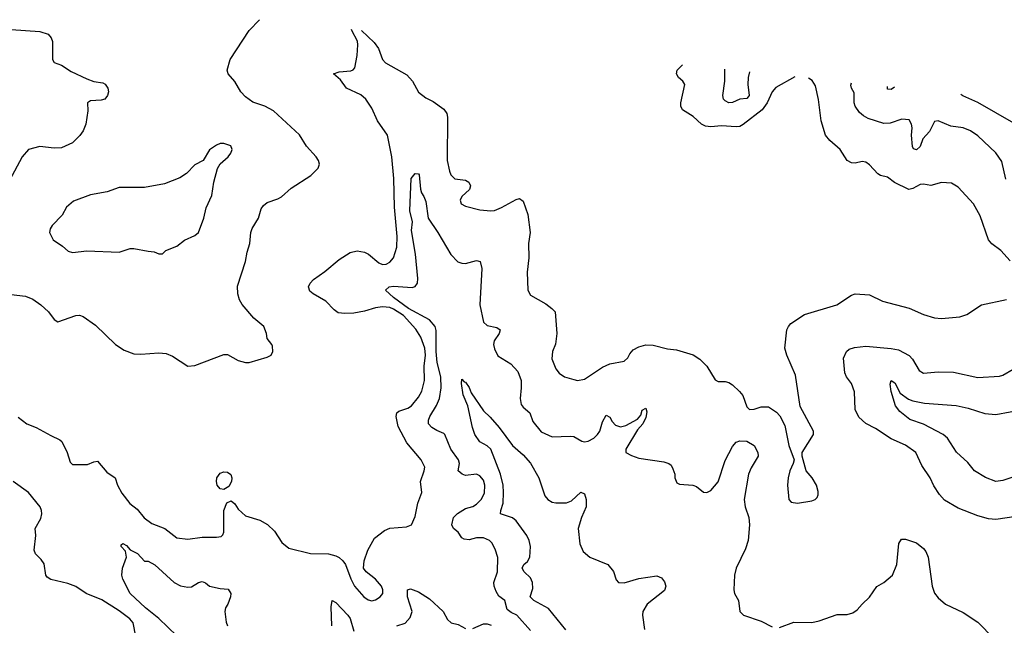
# Model space of a CAD drawing. Header units: inches. Extents: x 1384664 to 1536621, y 460766 to 646467.
# Tile 480 of 488: x 1451398 to 1456857, y 642273 to 645630. Entities that reach past the tile are written whole.
import ezdxf

# ---------------------------------------------------------------- set-up
doc = ezdxf.new("R2010")
doc.units = ezdxf.units.IN
doc.header["$MEASUREMENT"] = 0
doc.layers.add('B4654', color=7, linetype='Continuous')

msp = doc.modelspace()

# ---------------------------------------------------------------- linework, layer by layer
at = {"layer": 'B4654', "color": 5}
for points, elevation in [([(1451350, 644106), (1451430, 644097.8), (1451470, 644080.9), (1451514.3, 644050), (1451557.4, 644010), (1451590, 643968), (1451610, 643954.9), (1451710, 643990.4), (1451730, 643992.2), (1451750, 643985.3), (1451817.5, 643937.5), (1451930, 643830.4), (1451978, 643798), (1452030, 643778.4), (1452070, 643775.6), (1452170, 643783.6), (1452210, 643780.4), (1452245.3, 643765.3), (1452331.1, 643708.9), (1452370, 643713.4), (1452530, 643774), (1452550, 643774.4), (1452610, 643740.9), (1452650, 643728.9), (1452670, 643730.4), (1452770, 643759.1), (1452792.7, 643770), (1452800.9, 643790), (1452799.6, 643819.6), (1452796, 643830), (1452770, 643862), (1452767.3, 643890), (1452751.5, 643930), (1452695.9, 643975.9), (1452632.1, 644052.1), (1452617.3, 644077.3), (1452607.9, 644110), (1452606.4, 644153.6), (1452650.7, 644290), (1452659.3, 644340.7), (1452674.5, 644390), (1452679, 644450), (1452687.3, 644472.7), (1452722.8, 644530), (1452737.8, 644582.2), (1452750, 644599.5), (1452770, 644616.5), (1452830, 644636.9), (1452850, 644648.9), (1452903.8, 644696.2), (1453013.1, 644766.9), (1453053.6, 644806.4), (1453059.6, 644830), (1453054.7, 644850), (1453042.4, 644870), (1452988.4, 644928.4), (1452950, 644991), (1452805.4, 645125.4), (1452756.9, 645150), (1452690, 645173.6), (1452650, 645202.3), (1452625, 645230), (1452590, 645286.6), (1452554.3, 645330), (1452548.3, 645350), (1452565.7, 645410), (1452670, 645570.4), (1452728.5, 645630)], 820), ([(1451350, 645575.9), (1451510, 645564), (1451555.5, 645550), (1451572.7, 645530), (1451579.5, 645510), (1451579.5, 645410), (1451590, 645393.4), (1451630, 645378.8), (1451683.1, 645343.1), (1451770, 645301.3), (1451810, 645288.2), (1451859.5, 645279.5), (1451872.1, 645272.1), (1451887.3, 645250), (1451890.4, 645230), (1451885.5, 645210), (1451870.2, 645189.8), (1451850, 645183.1), (1451790, 645179.6), (1451774, 645170), (1451775.5, 645124.5), (1451764.9, 645050), (1451750, 645013.6), (1451731.2, 644988.8), (1451690, 644948), (1451630, 644919), (1451590, 644918.2), (1451510, 644927.9), (1451446.7, 644910), (1451411.6, 644870), (1451341.3, 644738.7)], 820), ([(1451390, 643426.7), (1451437.1, 643390), (1451490.2, 643370.2), (1451570, 643324.4), (1451621.2, 643301.2), (1451631, 643291), (1451661.3, 643230), (1451678, 643178), (1451690, 643164.9), (1451774.8, 643165.2), (1451810, 643179.1), (1451830, 643182), (1451881.4, 643121.4), (1451926.7, 643090), (1451940.2, 643050), (1451964.6, 643004.6), (1452008.6, 642948.6), (1452050, 642916.9), (1452088.7, 642868.7), (1452130, 642837.4), (1452202.8, 642810), (1452270, 642758.6), (1452330.7, 642750.7), (1452410, 642761.3), (1452490, 642760.9), (1452514.7, 642765.3), (1452525.2, 642774.8), (1452530.7, 642790), (1452530.5, 642910), (1452547.3, 642952.7), (1452570, 642962.2), (1452590, 642946.7), (1452610, 642916.2), (1452650, 642879.1), (1452730, 642856.3), (1452772.3, 642832.3), (1452810, 642794.8), (1452851.3, 642731.3), (1452890, 642700.4), (1453010.2, 642670.2), (1453110, 642669.3), (1453150, 642658.8), (1453168.7, 642648.7), (1453190.3, 642630), (1453203.6, 642610), (1453233.5, 642530), (1453253.8, 642490), (1453306.2, 642430), (1453330, 642413.4), (1453350, 642409.1), (1453370, 642414.3), (1453396.3, 642430), (1453411.9, 642450), (1453411.6, 642470), (1453403.5, 642490), (1453370, 642528.7), (1453318.2, 642570), (1453305, 642590), (1453307.2, 642630), (1453328.3, 642690), (1453364.9, 642755.1), (1453421.4, 642798.6), (1453450, 642811), (1453542, 642818), (1453569.6, 642830.4), (1453590, 642876), (1453606.4, 642950), (1453626.9, 643010), (1453620.7, 643070), (1453641.4, 643130), (1453643.5, 643150), (1453624.4, 643190), (1453544.6, 643284.6), (1453495.8, 643375.8), (1453485.6, 643430), (1453489.9, 643450.1), (1453500, 643460), (1453550, 643475.9), (1453571.3, 643490), (1453610, 643537.6), (1453628.5, 643570), (1453641.9, 643630), (1453640.1, 643710), (1453648.4, 643770), (1453643.8, 643810), (1453622.3, 643870), (1453594.4, 643914.4), (1453525.8, 643990), (1453470, 644025.2), (1453450, 644033.9), (1453410, 644038.8), (1453370, 644032.2), (1453310, 644013.4), (1453250, 644003.5), (1453201, 644001), (1453164.6, 644004.6), (1453140.8, 644020.8), (1453096.2, 644070), (1453025.1, 644110), (1453005.8, 644125.8), (1452998.7, 644150), (1453008, 644170), (1453027.6, 644190), (1453090, 644234.3), (1453170, 644300.4), (1453230, 644339.3), (1453270, 644348.8), (1453310, 644340.7), (1453331.5, 644330), (1453390, 644281.8), (1453410, 644273.2), (1453430, 644275.2), (1453450, 644286.2), (1453470.4, 644309.6), (1453488.8, 644370), (1453491.1, 644428.9), (1453476.7, 644590), (1453472.7, 644750), (1453461.2, 644870), (1453437.1, 644990), (1453381.5, 645070), (1453350, 645139.7), (1453316.8, 645190), (1453290, 645213), (1453210.5, 645250.5), (1453176.2, 645296.2), (1453138, 645330), (1453170, 645340.9), (1453233.6, 645346.4), (1453247.8, 645352.2), (1453256, 645364), (1453268.5, 645431.5), (1453273.7, 645490), (1453271.5, 645511.5), (1453239.8, 645570), (1453238.2, 645575.8)], 780), ([(1453293.3, 645569.9), (1453364.2, 645504.2), (1453386.6, 645470), (1453410, 645409), (1453426, 645390), (1453543.9, 645323.9), (1453576.5, 645290), (1453610, 645228.8), (1453650, 645196.9), (1453690, 645176.9), (1453750, 645133.7), (1453766, 645110), (1453770.2, 645090), (1453768, 644850), (1453781.2, 644790), (1453788.2, 644770), (1453810, 644747.5), (1453870, 644740.5), (1453889, 644730), (1453897.3, 644710), (1453891.9, 644688.1), (1453850.3, 644650), (1453840.4, 644630), (1453845.5, 644610), (1453870, 644596.4), (1453950, 644576), (1454010, 644570.3), (1454030, 644572.9), (1454070, 644589.2), (1454150, 644633.6), (1454170, 644638.3), (1454190, 644624.9), (1454214.9, 644550), (1454228.1, 644450), (1454219.3, 644390), (1454220.2, 644310), (1454212, 644230), (1454215.5, 644130), (1454230, 644103), (1454315.3, 644055.3), (1454348.5, 644030), (1454366.4, 644010), (1454377, 643890), (1454368.8, 643831.2), (1454352, 643790), (1454347.6, 643750), (1454370, 643694), (1454390, 643670.5), (1454418.8, 643650), (1454470, 643634.9), (1454490.3, 643630.3), (1454530, 643637.3), (1454630, 643703.5), (1454670, 643723.2), (1454750, 643736.5), (1454770, 643756.5), (1454781.5, 643778.5), (1454800.3, 643799.7), (1454830, 643817), (1454870, 643826.9), (1454910, 643825.5), (1454990, 643805.4), (1455040.5, 643800.5), (1455132.2, 643772.2), (1455168.5, 643748.5), (1455208.7, 643710), (1455253.5, 643633.5), (1455270, 643623.8), (1455310, 643623.7), (1455330, 643618), (1455350, 643605.7), (1455389.4, 643569.4), (1455407, 643547), (1455430, 643484), (1455444, 643470), (1455470, 643470.3), (1455510, 643484.7), (1455550, 643483.2), (1455593.7, 643453.7), (1455613.4, 643433.4), (1455640.6, 643380.6), (1455662.4, 643270), (1455691.3, 643190), (1455687.3, 643170), (1455667.7, 643130), (1455658, 643090), (1455655.5, 643050), (1455662.8, 642970), (1455675.3, 642955.3), (1455710, 642950.8), (1455790, 642962.8), (1455808, 642970), (1455819.3, 642980.7), (1455824.7, 642995.3), (1455824.7, 643015.3), (1455816.2, 643050), (1455791.8, 643090), (1455759.3, 643130), (1455736, 643210), (1455737.2, 643230), (1455799.3, 643330), (1455799.3, 643350), (1455725.8, 643485.8), (1455698.9, 643658.9), (1455651.3, 643771.3), (1455640.7, 643810), (1455651.8, 643910), (1455660.4, 643930), (1455673.7, 643946.3), (1455750, 643996.2), (1455929, 644050), (1456010, 644102.8), (1456030, 644110.6), (1456110, 644104.9), (1456182.8, 644070), (1456330.2, 644030.2), (1456410, 643995.8), (1456470, 643977.6), (1456510, 643974), (1456610, 643982), (1456650, 643996.4), (1456730, 644048.9), (1456870, 644078.4)], 780), ([(1455696.1, 645314.2), (1455590, 645254.6), (1455571, 645230), (1455541.7, 645170), (1455514, 645130), (1455410, 645048.3), (1455390, 645038.7), (1455370, 645035.3), (1455290, 645042), (1455230, 645035.6), (1455200, 645040), (1455179.1, 645050), (1455133, 645093), (1455073.1, 645130), (1455063.4, 645150), (1455063.2, 645170), (1455086, 645270), (1455074.3, 645290), (1455051.2, 645310), (1455040.4, 645330), (1455043, 645350), (1455073, 645380.5)], 780), ([(1455443.6, 645341.1), (1455437.5, 645310), (1455435.7, 645270), (1455442, 645210), (1455437.7, 645202.3), (1455430, 645193.3), (1455390, 645189.3), (1455350, 645171.7), (1455330, 645169.9), (1455310, 645179.8), (1455301, 645190), (1455297, 645210), (1455308.3, 645290), (1455308.1, 645355.5)], 760), ([(1456890, 644293.2), (1456838.4, 644350), (1456787.9, 644387.9), (1456769.8, 644410), (1456722.8, 644542.8), (1456686, 644610), (1456602, 644702), (1456563.9, 644723.9), (1456510, 644728), (1456450, 644711.1), (1456410, 644718.3), (1456390, 644716.4), (1456350, 644694.2), (1456328, 644688), (1456247.7, 644727.7), (1456210, 644758), (1456170, 644766.9), (1456155.2, 644775.2), (1456110, 644825.6), (1456090, 644839.7), (1456070, 644843.1), (1456030, 644834.5), (1456010, 644836.8), (1455986.6, 644850), (1455948, 644910), (1455890, 644960.4), (1455865.5, 644990), (1455841.3, 645070), (1455826.8, 645186.8), (1455810, 645262.7), (1455792.5, 645292.5), (1455771.1, 645306.2)], 780), ([(1456866.6, 644746.6), (1456843.3, 644843.3), (1456810, 644891.2), (1456710, 644985.7), (1456670, 645014.7), (1456630, 645031.3), (1456560.6, 645040.6), (1456490, 645069.4), (1456470, 645066.6), (1456442.7, 645010), (1456405.1, 644970), (1456390, 644927.7), (1456370, 644908.8), (1456364, 644910), (1456353.7, 644913.7), (1456348, 644928), (1456342.6, 644990), (1456347.2, 645030), (1456343.1, 645050), (1456330, 645075.1), (1456290, 645078.3), (1456224.2, 645055.8), (1456190, 645054.2), (1456102.7, 645082.7), (1456076.4, 645096.4), (1456055.1, 645115.1), (1456029.9, 645149.9), (1456025.2, 645170), (1456024.2, 645224.2), (1456009.8, 645250), (1456007.1, 645267.1), (1456010.6, 645280.8)], 760), ([(1456249.4, 645255.3), (1456230, 645243.1), (1456210, 645245.2), (1456209.9, 645259.5)], 740), ([(1456910, 645055.9), (1456711, 645171), (1456628.1, 645208.1), (1456616.9, 645216.2)], 740), ([(1454230, 642244.4), (1454154, 642330), (1454123.3, 642343.3), (1454101.4, 642361.4), (1454088, 642410), (1454055.1, 642435.1), (1454039.5, 642459.5), (1454028.6, 642490), (1454027.4, 642510), (1454047.7, 642570), (1454049.1, 642649.1), (1454034.2, 642694.2), (1454016.4, 642730), (1454002.2, 642742.2), (1453970, 642756.9), (1453930, 642757.4), (1453890, 642746.6), (1453862.9, 642750), (1453850, 642758.3), (1453828.6, 642788.6), (1453804.2, 642810), (1453793.5, 642830), (1453803.8, 642870), (1453826.4, 642893.6), (1453870, 642921), (1453910, 642931.4), (1453930, 642943.6), (1453956.4, 642970), (1453975.3, 643004.7), (1453977.8, 643050), (1453970, 643076.9), (1453950, 643102.2), (1453930, 643111.3), (1453870, 643104.1), (1453850.6, 643110.6), (1453828.3, 643128.3), (1453836.2, 643170), (1453831.8, 643190), (1453789, 643249), (1453756, 643330), (1453750, 643336.9), (1453710, 643353.1), (1453683, 643370), (1453665.1, 643390), (1453664.5, 643410), (1453672.2, 643430), (1453708.6, 643491.4), (1453725.1, 643530), (1453734.1, 643590), (1453732.2, 643650), (1453713.1, 643730), (1453706.4, 643790), (1453707.9, 643908), (1453702.1, 643930), (1453670, 643966.4), (1453553.4, 644030), (1453469.8, 644090), (1453426.3, 644130), (1453446.6, 644150), (1453470, 644153.3), (1453574.5, 644145.5), (1453590, 644150.3), (1453603.1, 644170), (1453605.2, 644194.8), (1453593.4, 644330), (1453570, 644462), (1453576.2, 644510), (1453560.4, 644570), (1453569.2, 644750), (1453590, 644777), (1453610, 644775.8), (1453613.4, 644770), (1453620.8, 644690), (1453625.5, 644670), (1453639.5, 644650), (1453650, 644622.8), (1453662.8, 644530), (1453717.2, 644450), (1453788, 644328), (1453827.9, 644287.9), (1453850, 644279.5), (1453870, 644278.7), (1453930, 644294.4), (1453950.4, 644290), (1453961.1, 644250), (1453949.3, 644050), (1453970, 643954), (1453990, 643935.5), (1454043.9, 643923.9), (1454061.3, 643910), (1454056.1, 643890), (1454028.6, 643850), (1454024.5, 643830), (1454030, 643804.9), (1454050, 643766), (1454121.5, 643721.5), (1454160.1, 643680.1), (1454178.2, 643630), (1454179, 643590), (1454172.2, 643530), (1454177.8, 643497.8), (1454190, 643481.5), (1454226, 643450), (1454242.4, 643402.4), (1454290, 643345.5), (1454350, 643318), (1454450, 643322), (1454470, 643318.7), (1454514.3, 643294.3), (1454530, 643290.2), (1454550, 643293.2), (1454581.7, 643310), (1454602.5, 643330), (1454614.5, 643350), (1454630, 643401.6), (1454650, 643437.1), (1454670, 643426.4), (1454683.1, 643403.1), (1454702.1, 643382.1), (1454730, 643373.5), (1454759, 643381), (1454824.4, 643415.6), (1454841.5, 643438.5), (1454850, 643464.7), (1454870, 643476), (1454875.9, 643455.9), (1454870, 643424), (1454852.2, 643390), (1454823.1, 643356.9), (1454758.5, 643250), (1454759.5, 643230), (1454790, 643213.4), (1454830, 643200.2), (1454970, 643179.3), (1454998, 643170), (1455010, 643161), (1455019.9, 643139.9), (1455030.4, 643110), (1455030.5, 643090), (1455042, 643062), (1455055.5, 643055.5), (1455131, 643050), (1455150, 643043.1), (1455190, 643010.4), (1455208.3, 643008.3), (1455230, 643020.3), (1455270, 643069), (1455310, 643187.2), (1455350, 643264.9), (1455370, 643288.7), (1455390, 643294.9), (1455430, 643292.8), (1455470.4, 643270), (1455491.4, 643231.4), (1455491.7, 643210), (1455453.9, 643146.1), (1455439, 643110), (1455415.3, 642970), (1455420.5, 642930), (1455440.1, 642870), (1455444.8, 642830), (1455437, 642743), (1455423, 642697), (1455370.2, 642590), (1455361.3, 642550), (1455358, 642470), (1455361.3, 642450), (1455382.8, 642410), (1455390.8, 642350), (1455411, 642330), (1455510, 642296), (1455570, 642264.6)], 760), ([(1456923.4, 642876.6), (1456810, 642859.6), (1456770, 642862.9), (1456710, 642879.5), (1456601.5, 642921.4), (1456525.9, 642965.9), (1456498, 642998), (1456466, 643046), (1456445.6, 643090), (1456399.6, 643159.6), (1456366, 643230), (1456310, 643272.4), (1456230, 643306.6), (1456143, 643363), (1456090, 643391.6), (1456050, 643426), (1456030.7, 643470), (1456027.6, 643567.6), (1456010, 643612.7), (1455981.6, 643650), (1455972.4, 643672.4), (1455966.5, 643753.5), (1455982, 643790), (1455997.1, 643802.9), (1456027.3, 643812.7), (1456090, 643819.7), (1456230, 643808), (1456270, 643799.1), (1456330, 643769), (1456348.7, 643748.7), (1456385, 643685), (1456410, 643670.3), (1456490, 643677.8), (1456576.4, 643676.4), (1456710, 643647.2), (1456830, 643654.9), (1456850, 643659.3), (1456907, 643693)], 760), ([(1454427, 642247), (1454330, 642365.8), (1454248.5, 642410), (1454228.5, 642430), (1454243.4, 642476.6), (1454241.9, 642510), (1454230, 642536.2), (1454194.8, 642570), (1454184.2, 642590), (1454194, 642610), (1454213, 642627), (1454225.9, 642650), (1454229.9, 642709.9), (1454222.7, 642742.7), (1454210.4, 642770.4), (1454150, 642851.4), (1454130, 642869.1), (1454064.7, 642890), (1454065.3, 642910), (1454078.9, 642950), (1454081.3, 643010), (1454077.9, 643050), (1454064.2, 643110), (1454010, 643249.7), (1453990, 643267.2), (1453949.6, 643290), (1453922.4, 643330), (1453908.8, 643368.8), (1453882.5, 643490), (1453856.8, 643550), (1453847.5, 643612.5), (1453850, 643638), (1453862, 643622), (1453870, 643620.5), (1453890, 643590.4), (1453901.3, 643561.3), (1453970, 643460.9), (1454007.5, 643427.5), (1454057.1, 643370), (1454130.3, 643270.3), (1454190, 643218.4), (1454230, 643172), (1454275.6, 643090), (1454309.2, 642990), (1454325.7, 642970), (1454350, 642956.1), (1454370, 642952.4), (1454430, 642952.1), (1454457.5, 642962.5), (1454510, 643010.5), (1454530, 643001), (1454539.3, 642970), (1454538.7, 642930), (1454512.4, 642870), (1454494.9, 642810), (1454504.4, 642724.4), (1454522, 642682), (1454558.8, 642650), (1454658.8, 642610), (1454690, 642571), (1454705.8, 642525.8), (1454718, 642510), (1454748.8, 642508.8), (1454830, 642533.2), (1454930, 642547.7), (1454955.7, 642535.7), (1454973.7, 642513.7), (1454980.1, 642490), (1454974.1, 642465.9), (1454878, 642390), (1454854, 642350), (1454852.1, 642330), (1454862, 642250)], 740), ([(1456910, 643096.4), (1456850, 643075.3), (1456809.8, 643069.8), (1456752.9, 643092.9), (1456692.3, 643130), (1456655.5, 643175.5), (1456592.5, 643232.5), (1456541.6, 643310), (1456517.6, 643330), (1456410, 643387.5), (1456334.1, 643414.1), (1456278.6, 643458.6), (1456253.7, 643490), (1456229.3, 643569.3), (1456223.7, 643610), (1456230, 643630.2), (1456250, 643616.5), (1456280.3, 643560.3), (1456326.7, 643526.7), (1456350, 643517.3), (1456415, 643505), (1456590.9, 643490.9), (1456657.4, 643477.4), (1456750, 643446.8), (1456810, 643441.2), (1456970, 643471)], 740), ([(1452042.7, 642210), (1452027.5, 642287.5), (1452008.8, 642308.8), (1451950, 642353.3), (1451853.7, 642413.7), (1451767.1, 642450), (1451708.5, 642488.5), (1451665.2, 642505.2), (1451570, 642526.8), (1451550, 642540.4), (1451543.7, 642550), (1451532.9, 642612.9), (1451517.7, 642637.7), (1451486, 642670), (1451478, 642690), (1451486.9, 642770), (1451484.2, 642810), (1451515.9, 642864.1), (1451521.1, 642890), (1451519.1, 642910), (1451510.6, 642930), (1451446.4, 643010), (1451361.5, 643070)], 780), ([(1455610, 642260.3), (1455689.8, 642290.2), (1455790, 642288), (1455830, 642296.9), (1455930, 642333.1), (1455986.5, 642333.5), (1456017.5, 642342.5), (1456041.8, 642358.2), (1456069, 642391), (1456110, 642428.8), (1456150, 642487.6), (1456190, 642510.3), (1456238, 642550), (1456261.5, 642610), (1456272.9, 642727.1), (1456288, 642750), (1456310, 642750.5), (1456370.6, 642730), (1456410, 642699.3), (1456422.2, 642682.2), (1456435.6, 642650), (1456457.1, 642490), (1456470.4, 642450.4), (1456490, 642426), (1456530.4, 642390.4), (1456630, 642343), (1456710.8, 642290), (1456799.2, 642199.2)], 760), ([(1452270, 642214.5), (1452170, 642310.6), (1452095.8, 642370), (1452010, 642449.8), (1451969.3, 642529.3), (1451963.8, 642550), (1451967.6, 642590), (1451989.5, 642650), (1451984.3, 642684.3), (1451959.8, 642710), (1451960.3, 642719.7), (1451970, 642725.7), (1451990, 642714.6), (1452010.7, 642690.7), (1452050.9, 642670.9), (1452089.3, 642629.3), (1452110, 642628.2), (1452147.8, 642607.8), (1452254.9, 642510), (1452290, 642491.6), (1452330, 642483.6), (1452350, 642485.7), (1452390, 642510.4), (1452410, 642515.5), (1452428.1, 642508.1), (1452450.6, 642490.6), (1452510, 642476.3), (1452553.8, 642473.8), (1452568, 642450), (1452567, 642430), (1452552.2, 642390), (1452539.6, 642370), (1452535, 642350), (1452542.7, 642290), (1452550.8, 642270)], 760), ([(1453490, 642270.2), (1453535.1, 642284.9), (1453563.3, 642316.7), (1453574, 642350), (1453549.1, 642430), (1453548.4, 642470), (1453565.5, 642474.5), (1453610, 642457.9), (1453670, 642419.5), (1453745.2, 642350), (1453770, 642304.4), (1453790, 642287), (1453830, 642277.6), (1453870, 642255.3)], 760), ([(1453128.1, 642270), (1453125.4, 642374.6), (1453130, 642410.4), (1453150, 642398.7), (1453217.6, 642330), (1453230.2, 642310), (1453250, 642240.4)], 760), ([(1453910, 642255.6), (1453970, 642280.3), (1453990, 642281.1), (1454012.8, 642272.8)], 760)]:
    msp.add_lwpolyline(points, dxfattribs=dict(at, elevation=elevation))
for points, elevation in [([(1452530, 644944), (1452510, 644944), (1452490, 644935.3), (1452450, 644908.7), (1452416, 644850), (1452370, 644825.2), (1452323, 644777), (1452286.6, 644753.4), (1452200.7, 644719.3), (1452090, 644699.5), (1451950, 644699.5), (1451883.7, 644676.3), (1451790, 644659.6), (1451696, 644624), (1451658, 644590), (1451632.7, 644547.2), (1451578.8, 644490), (1451567.3, 644470), (1451564, 644450), (1451582.8, 644410), (1451635.3, 644375.3), (1451667.4, 644347.4), (1451690, 644340.4), (1451770, 644348.9), (1451950, 644340.5), (1452010, 644362), (1452030, 644362), (1452110, 644346), (1452143.6, 644343.6), (1452170, 644332), (1452190, 644332), (1452208, 644350), (1452270, 644374), (1452311.8, 644408.2), (1452370, 644434), (1452389.5, 644450.5), (1452418.3, 644530), (1452432.2, 644587.8), (1452464.2, 644655.8), (1452474.3, 644730), (1452494.3, 644805.7), (1452509.6, 644830.4), (1452554.5, 644870), (1452569.2, 644890), (1452575.3, 644910), (1452568, 644930)], 840), ([(1452530, 643026.2), (1452510, 643028.7), (1452493.3, 643050), (1452489.1, 643070), (1452491, 643090), (1452510, 643116.1), (1452530, 643122.8), (1452550, 643121.1), (1452568.7, 643108.7), (1452574, 643090), (1452572, 643070), (1452558, 643042)], 780)]:
    msp.add_lwpolyline(points, close=True, dxfattribs=dict(at, elevation=elevation))

doc.saveas('drawing.dxf')
